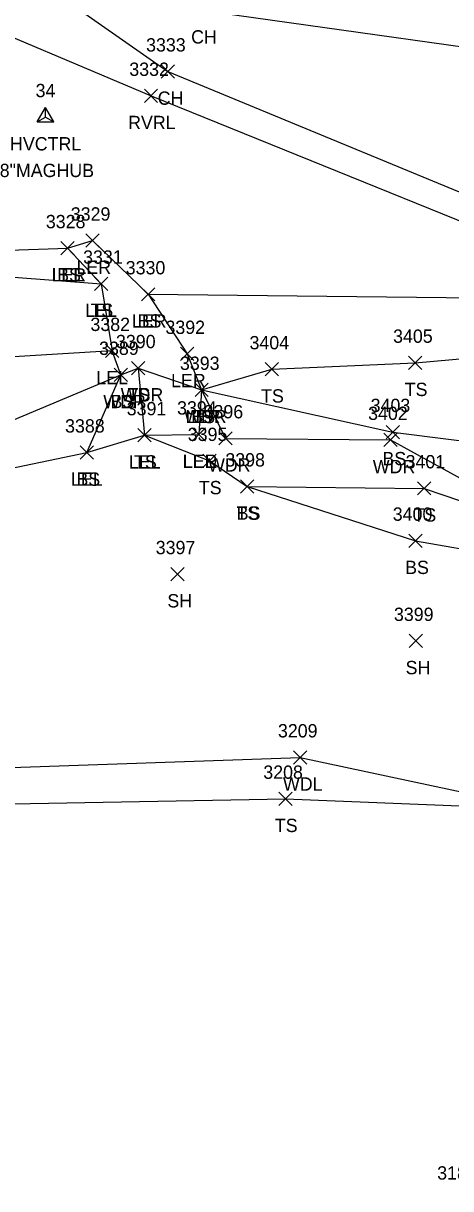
# Model space of a CAD drawing. Extents: x 1601151 to 1602912, y 499508 to 501770.
# Drawn here: x 1601482.2 to 1601546.4, y 500514.8 to 500689.8 of the extents above; entities that cross this region are included whole.
import ezdxf

# ---------------------------------------------------------------- set-up
doc = ezdxf.new("R2010")
doc.units = 0
for name, color, linetype in [('C_A', 7, 'Continuous'), ('C_C', 7, 'Continuous'), ('C_I', 7, 'Continuous'), ('CPSM', 7, 'Continuous'), ('L_A', 7, 'Continuous'), ('L_I', 7, 'Continuous'), ('L_TIC', 7, 'Continuous'), ('LARO', 7, 'Continuous'), ('LAWA', 7, 'Continuous'), ('LAWE', 7, 'Continuous'), ('LDEFAULT', 7, 'Continuous'), ('LELB', 7, 'Continuous')]:
    doc.layers.add(name, color=color, linetype=linetype)

msp = doc.modelspace()

# ---------------------------------------------------------------- linework, layer by layer
at = {"layer": 'CPSM'}
for p, q in [((1601484.24, 500674.99), (1601485.49, 500677.16)), ((1601484.24, 500674.99), (1601485.49, 500675.71)), ((1601486.74, 500674.99), (1601485.49, 500677.16)), ((1601485.49, 500675.71), (1601485.49, 500677.16)), ((1601485.49, 500675.71), (1601485.49, 500675.71)), ((1601485.49, 500675.71), (1601486.74, 500674.99)), ((1601484.24, 500674.99), (1601486.74, 500674.99))]:
    msp.add_line(p, q, dxfattribs=at)
at = {"layer": 'L_TIC'}
for points in [[(1601502.88, 500681.57), (1601504.88, 500683.57)], [(1601504.88, 500681.57), (1601502.88, 500683.57)], [(1601500.36, 500677.91), (1601502.36, 500679.91)], [(1601502.36, 500677.91), (1601500.36, 500679.91)], [(1601491.58, 500656.17), (1601493.58, 500658.17)], [(1601493.58, 500656.17), (1601491.58, 500658.17)], [(1601487.82, 500655.03), (1601489.82, 500657.03)], [(1601489.82, 500655.03), (1601487.82, 500657.03)], [(1601487.82, 500655.03), (1601489.82, 500657.03)], [(1601489.82, 500655.03), (1601487.82, 500657.03)], [(1601487.82, 500655.03), (1601489.82, 500657.03)], [(1601489.82, 500655.03), (1601487.82, 500657.03)], [(1601492.86, 500649.7), (1601494.86, 500651.7)], [(1601494.86, 500649.7), (1601492.86, 500651.7)], [(1601492.86, 500649.7), (1601494.86, 500651.7)], [(1601494.86, 500649.7), (1601492.86, 500651.7)], [(1601499.91, 500648.1), (1601501.91, 500650.1)], [(1601501.91, 500648.1), (1601499.91, 500650.1)], [(1601499.91, 500648.1), (1601501.91, 500650.1)], [(1601501.91, 500648.1), (1601499.91, 500650.1)], [(1601494.52, 500639.59), (1601496.52, 500641.59)], [(1601496.52, 500639.59), (1601494.52, 500641.59)], [(1601505.79, 500639.15), (1601507.79, 500641.15)], [(1601507.79, 500639.15), (1601505.79, 500641.15)], [(1601498.44, 500637.01), (1601500.44, 500639.01)], [(1601500.44, 500637.01), (1601498.44, 500639.01)], [(1601498.44, 500637.01), (1601500.44, 500639.01)], [(1601500.44, 500637.01), (1601498.44, 500639.01)], [(1601540.07, 500637.82), (1601542.07, 500639.82)], [(1601542.07, 500637.82), (1601540.07, 500639.82)], [(1601495.83, 500636), (1601497.83, 500638)], [(1601497.83, 500636), (1601495.83, 500638)], [(1601495.83, 500636), (1601497.83, 500638)], [(1601497.83, 500636), (1601495.83, 500638)], [(1601518.49, 500636.84), (1601520.49, 500638.84)], [(1601520.49, 500636.84), (1601518.49, 500638.84)], [(1601507.97, 500633.75), (1601509.97, 500635.75)], [(1601509.97, 500633.75), (1601507.97, 500635.75)], [(1601507.97, 500633.75), (1601509.97, 500635.75)], [(1601509.97, 500633.75), (1601507.97, 500635.75)], [(1601507.97, 500633.75), (1601509.97, 500635.75)], [(1601509.97, 500633.75), (1601507.97, 500635.75)], [(1601499.4, 500626.93), (1601501.4, 500628.93)], [(1601501.4, 500626.93), (1601499.4, 500628.93)], [(1601499.4, 500626.93), (1601501.4, 500628.93)], [(1601501.4, 500626.93), (1601499.4, 500628.93)], [(1601507.54, 500627.04), (1601509.54, 500629.04)], [(1601509.54, 500627.04), (1601507.54, 500629.04)], [(1601507.54, 500627.04), (1601509.54, 500629.04)], [(1601509.54, 500627.04), (1601507.54, 500629.04)], [(1601511.57, 500626.47), (1601513.57, 500628.47)], [(1601513.57, 500626.47), (1601511.57, 500628.47)], [(1601536.69, 500627.42), (1601538.69, 500629.42)], [(1601538.69, 500627.42), (1601536.69, 500629.42)], [(1601536.32, 500626.23), (1601538.32, 500628.23)], [(1601538.32, 500626.23), (1601536.32, 500628.23)], [(1601490.71, 500624.34), (1601492.71, 500626.34)], [(1601492.71, 500624.34), (1601490.71, 500626.34)], [(1601490.71, 500624.34), (1601492.71, 500626.34)], [(1601492.71, 500624.34), (1601490.71, 500626.34)], [(1601509.14, 500623.07), (1601511.14, 500625.07)], [(1601511.14, 500623.07), (1601509.14, 500625.07)], [(1601514.79, 500619.24), (1601516.79, 500621.24)], [(1601516.79, 500619.24), (1601514.79, 500621.24)], [(1601514.79, 500619.24), (1601516.79, 500621.24)], [(1601516.79, 500619.24), (1601514.79, 500621.24)], [(1601541.39, 500618.96), (1601543.39, 500620.96)], [(1601543.39, 500618.96), (1601541.39, 500620.96)], [(1601540.1, 500611.09), (1601542.1, 500613.09)], [(1601542.1, 500611.09), (1601540.1, 500613.09)], [(1601504.33, 500606.07), (1601506.33, 500608.07)], [(1601506.33, 500606.07), (1601504.33, 500608.07)], [(1601540.13, 500596.04), (1601542.13, 500598.04)], [(1601542.13, 500596.04), (1601540.13, 500598.04)], [(1601522.77, 500578.55), (1601524.77, 500580.55)], [(1601524.77, 500578.55), (1601522.77, 500580.55)], [(1601520.56, 500572.33), (1601522.56, 500574.33)], [(1601522.56, 500572.33), (1601520.56, 500574.33)]]:
    msp.add_lwpolyline(points, dxfattribs=at)
at = {"layer": 'LARO'}
for points in [[(1601488.82, 500656.03), (1601492.58, 500657.17), (1601500.91, 500649.1), (1601506.79, 500640.15), (1601508.97, 500634.75), (1601508.54, 500628.04)], [(1601488.82, 500656.03), (1601493.86, 500650.7), (1601495.52, 500640.59), (1601479.12, 500639.62), (1601476.8, 500629.17), (1601474.92, 500625.17), (1601479.02, 500622.68), (1601491.71, 500625.34), (1601500.4, 500627.93), (1601508.54, 500628.04)]]:
    msp.add_lwpolyline(points, dxfattribs=at)
at = {"layer": 'LAWA'}
for points in [[(1601302.55, 500689.49), (1601363.58, 500662.81), (1601380.11, 500655.57), (1601400.84, 500652.59), (1601450.95, 500643.85), (1601476.8, 500629.17), (1601478.07, 500629.17), (1601496.83, 500637), (1601499.44, 500638.01), (1601508.97, 500634.75), (1601512.57, 500627.47), (1601537.32, 500627.23), (1601563.93, 500612.63), (1601565.22, 500607.85), (1601579.08, 500591.88), (1601571.6, 500572.54), (1601570.48, 500566.05)], [(1601544.34, 500325.67), (1601519.22, 500363.44), (1601505.75, 500400.34), (1601520.62, 500411.67), (1601500.1, 500494.02), (1601464.79, 500509.89), (1601431.61, 500509.7), (1601398.17, 500505.26), (1601396.59, 500512.31), (1601395.61, 500523.84), (1601392.91, 500532.17), (1601391.39, 500554.19), (1601400.22, 500561.71), (1601429.3, 500567.09), (1601477.41, 500577.92), (1601523.77, 500579.55), (1601560.2, 500571.77), (1601556.37, 500545), (1601575.25, 500522.25), (1601572.33, 500557.32), (1601570.48, 500566.05)]]:
    msp.add_lwpolyline(points, dxfattribs=at)
at = {"layer": 'LAWE'}
msp.add_lwpolyline([(1601306.18, 500751.33), (1601317.25, 500756.98), (1601367.83, 500763.3), (1601372.87, 500762.43), (1601412.18, 500735.73), (1601469.83, 500692.23), (1601501.36, 500678.91), (1601577.08, 500648.29), (1601592.03, 500648.06), (1601605.35, 500652.04), (1601618.61, 500651.39), (1601650.85, 500649.25), (1601686.37, 500649.48), (1601701.52, 500650.2), (1601728.46, 500647.17), (1601756.56, 500648.67), (1601769.4, 500643.2)], dxfattribs=at)
at = {"layer": 'LDEFAULT'}
for points in [[(1601301.76, 500763.28), (1601339.09, 500785.52), (1601365.11, 500777.53), (1601390.18, 500773.26), (1601417.2, 500745.85), (1601452.03, 500737.65), (1601508.9, 500691.77), (1601569.64, 500683.25), (1601580.39, 500680.59), (1601586.29, 500672.56), (1601600.69, 500667.89), (1601646.7, 500657.93), (1601688.58, 500663.11)], [(1601303.68, 500759.4), (1601367.74, 500774.76), (1601385.3, 500764.32), (1601413.55, 500740.04), (1601448.35, 500721.35), (1601503.88, 500682.57), (1601578.22, 500651.86), (1601591.68, 500650.62), (1601603.79, 500656.64), (1601648.59, 500654.17), (1601682.93, 500659.64), (1601726.96, 500654.03), (1601736.69, 500654.19), (1601757.22, 500650.94), (1601774.12, 500647.76)]]:
    msp.add_lwpolyline(points, dxfattribs=at)
at = {"layer": 'LELB'}
for points in [[(1601370.42, 500679.35), (1601410.31, 500676.71), (1601438.05, 500659.84), (1601448.06, 500659.23), (1601468.31, 500655.32), (1601488.82, 500656.03)], [(1601448.06, 500659.23), (1601466.91, 500652.72), (1601493.86, 500650.7)], [(1601519.49, 500637.84), (1601541.07, 500638.82), (1601582, 500642.46), (1601593.3, 500643.88), (1601605.69, 500647.74), (1601615.13, 500649.71)], [(1601500.91, 500649.1), (1601577.08, 500648.29)], [(1601496.83, 500637), (1601495.52, 500640.59)], [(1601499.44, 500638.01), (1601500.4, 500627.93), (1601510.14, 500624.07), (1601515.79, 500620.24), (1601542.39, 500619.96), (1601563.93, 500612.63), (1601586.66, 500611.46)], [(1601508.97, 500634.75), (1601519.49, 500637.84)], [(1601491.71, 500625.34), (1601496.83, 500637)], [(1601508.97, 500634.75), (1601537.69, 500628.42), (1601583.14, 500622.7), (1601595.58, 500626.17), (1601587.01, 500620.35)], [(1601515.79, 500620.24), (1601541.1, 500612.09), (1601565.22, 500607.85)], [(1601391.39, 500554.19), (1601389.46, 500565.78), (1601399.3, 500566.99), (1601429.3, 500567.09), (1601474.92, 500572.48), (1601521.56, 500573.33), (1601560.2, 500571.77), (1601571.6, 500572.54), (1601583.23, 500572.75), (1601587.85, 500570.12), (1601597.03, 500565.28), (1601591.65, 500558.79)]]:
    msp.add_lwpolyline(points, dxfattribs=at)

# ---------------------------------------------------------------- texts
at = {"layer": 'C_A'}
msp.add_text('HVCTRL', height=2, dxfattribs=at).set_placement((1601480.18, 500670.71))
at = {"layer": 'C_C'}
msp.add_text('8"MAGHUB', height=2, dxfattribs=at).set_placement((1601478.63, 500666.71))
at = {"layer": 'C_I'}
msp.add_text('34', height=2, dxfattribs=at).set_placement((1601484.02, 500678.71))
at = {"layer": 'L_A'}
for s, p in [('CH', (1601507.39, 500686.77)), ('CH', (1601502.37, 500677.57)), ('RVRL', (1601497.92, 500673.91)), ('LER', (1601486.4, 500651.03)), ('LEL', (1601486.45, 500651.03)), ('BS', (1601487.26, 500651.03)), ('LER', (1601490.16, 500652.17)), ('LEL', (1601491.49, 500645.7)), ('TS', (1601492.27, 500645.7)), ('LER', (1601498.49, 500644.1)), ('BS', (1601499.35, 500644.1)), ('LEL', (1601493.15, 500635.59)), ('LER', (1601504.37, 500635.15)), ('TS', (1601539.48, 500633.82)), ('WDR', (1601494.19, 500632)), ('BS', (1601495.27, 500632)), ('WDR', (1601496.81, 500633.01)), ('TS', (1601497.85, 500633.01)), ('TS', (1601517.9, 500632.84)), ('WDR', (1601506.34, 500629.75)), ('LER', (1601506.56, 500629.75)), ('BS', (1601507.41, 500629.75)), ('LEL', (1601498.04, 500622.93)), ('TS', (1601498.81, 500622.93)), ('LER', (1601506.12, 500623.04)), ('LEL', (1601506.17, 500623.04)), ('BS', (1601536.13, 500623.42)), ('WDR', (1601509.93, 500622.47)), ('WDR', (1601534.68, 500622.23)), ('LEL', (1601489.34, 500620.34)), ('BS', (1601490.15, 500620.34)), ('TS', (1601508.55, 500619.07)), ('TS', (1601514.2, 500615.24)), ('BS', (1601514.23, 500615.24)), ('TS', (1601540.79, 500614.96)), ('BS', (1601539.54, 500607.09)), ('SH', (1601503.82, 500602.07)), ('SH', (1601539.61, 500592.04)), ('WDL', (1601521.19, 500574.55)), ('TS', (1601519.97, 500568.33))]:
    msp.add_text(s, height=2, dxfattribs=at).set_placement(p)
at = {"layer": 'L_I'}
for s, p in [('3333', (1601500.62, 500685.57)), ('3332', (1601498.1, 500681.91)), ('3329', (1601489.31, 500660.17)), ('3328', (1601485.56, 500659.03)), ('3328', (1601485.56, 500659.03)), ('3328', (1601485.56, 500659.03)), ('3331', (1601491.16, 500653.7)), ('3331', (1601491.16, 500653.7)), ('3330', (1601497.56, 500652.1)), ('3330', (1601497.56, 500652.1)), ('3382', (1601492.26, 500643.59)), ('3392', (1601503.53, 500643.15)), ('3390', (1601496.1, 500641.01)), ('3390', (1601496.1, 500641.01)), ('3404', (1601516.16, 500640.84)), ('3405', (1601537.73, 500641.82)), ('3389', (1601493.56, 500640)), ('3389', (1601493.56, 500640)), ('3393', (1601505.71, 500637.75)), ('3393', (1601505.71, 500637.75)), ('3393', (1601505.71, 500637.75)), ('3391', (1601497.71, 500630.93)), ('3391', (1601497.71, 500630.93)), ('3394', (1601505.28, 500631.04)), ('3394', (1601505.28, 500631.04)), ('3396', (1601509.26, 500630.47)), ('3402', (1601533.98, 500630.23)), ('3403', (1601534.36, 500631.42)), ('3388', (1601488.45, 500628.34)), ('3388', (1601488.45, 500628.34)), ('3395', (1601506.88, 500627.07)), ('3398', (1601512.53, 500623.24)), ('3398', (1601512.53, 500623.24)), ('3401', (1601539.61, 500622.96)), ('3400', (1601537.68, 500615.09)), ('3397', (1601502.07, 500610.07)), ('3399', (1601537.86, 500600.04)), ('3209', (1601520.43, 500582.55)), ('3208', (1601518.23, 500576.33)), ('3186', (1601544.36, 500516.14))]:
    msp.add_text(s, height=2, dxfattribs=at).set_placement(p)

doc.saveas('drawing.dxf')
